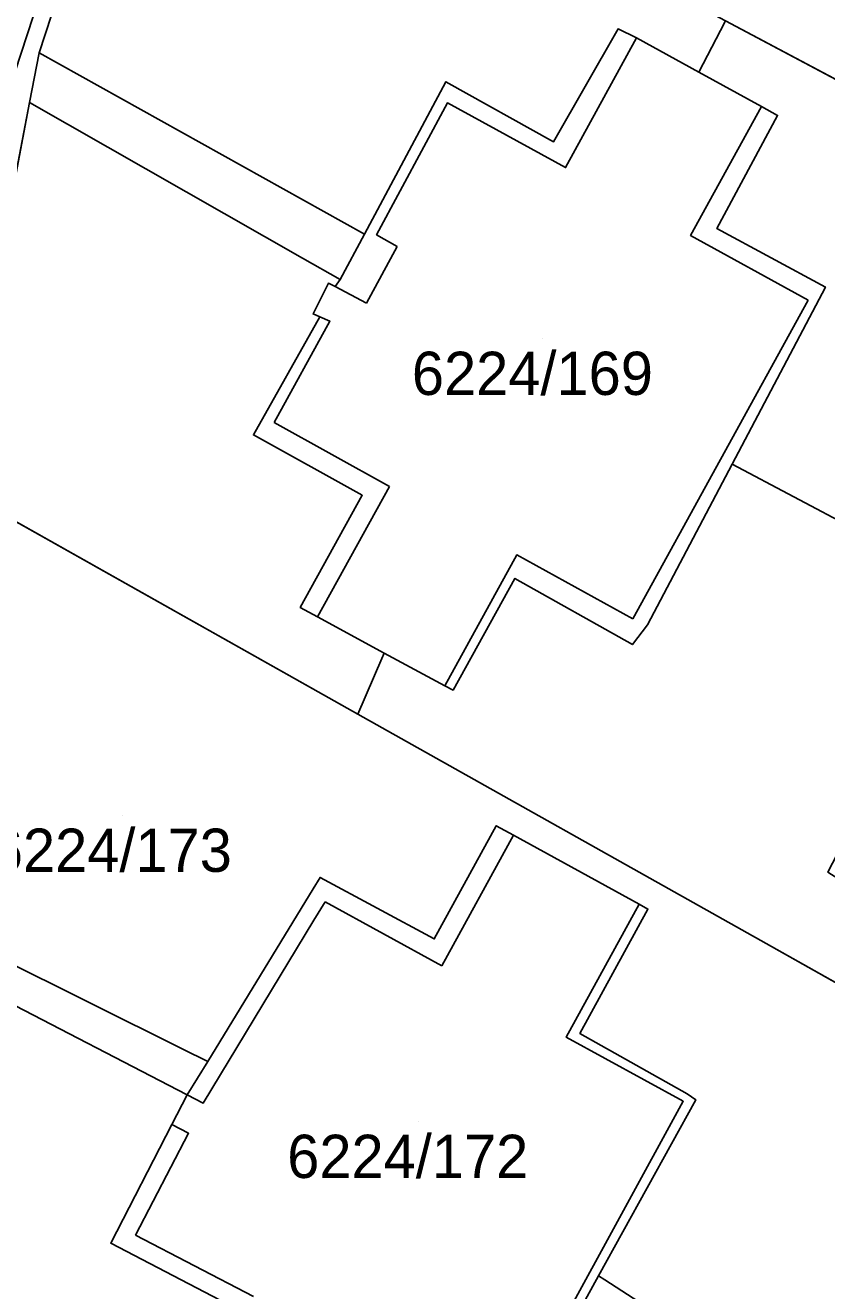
# Model space of a CAD drawing. Extents: x -266199 to -261993, y -1239047 to -1235108.
# Drawn here: x -263907.2 to -263870.1, y -1236465.2 to -1236406.7 of the extents above; entities that cross this region are included whole.
import ezdxf

# ---------------------------------------------------------------- set-up
doc = ezdxf.new("R2010")
doc.units = 0
for name, color, linetype in [('body_kn', 7, 'Continuous'), ('kladpar_druhypozemkov', 7, 'Continuous'), ('kladpar_hranice', 7, 'Continuous'), ('kladpar_parcelnecisla', 7, 'Continuous'), ('kladpar_plochy', 7, 'Continuous'), ('zappar_hrandruhpozemk', 7, 'Continuous')]:
    doc.layers.add(name, color=color, linetype=linetype)

msp = doc.modelspace()

# ---------------------------------------------------------------- linework, layer by layer
at = {"layer": 'body_kn'}
for p, q in [((-263879.78, -1236406.82), (-263879.78, -1236406.82)), ((-263875.04, -1236406.89), (-263875.04, -1236406.89)), ((-263878.93, -1236407.23), (-263878.93, -1236407.23)), ((-263878.93, -1236407.23), (-263878.93, -1236407.23)), ((-263906.58, -1236407.92), (-263906.58, -1236407.92)), ((-263906.58, -1236407.92), (-263906.58, -1236407.92)), ((-263887.75, -1236409.26), (-263887.75, -1236409.26)), ((-263887.75, -1236409.26), (-263887.75, -1236409.26)), ((-263876.04, -1236408.82), (-263876.04, -1236408.82)), ((-263876.04, -1236408.82), (-263876.04, -1236408.82)), ((-263907.02, -1236410.22), (-263907.02, -1236410.22)), ((-263907.02, -1236410.22), (-263907.02, -1236410.22)), ((-263887.68, -1236410.24), (-263887.68, -1236410.24)), ((-263873.15, -1236410.41), (-263873.15, -1236410.41)), ((-263873.15, -1236410.41), (-263873.15, -1236410.41)), ((-263872.4, -1236410.82), (-263872.4, -1236410.82)), ((-263882.77, -1236412.04), (-263882.77, -1236412.04)), ((-263882.21, -1236413.23), (-263882.21, -1236413.23)), ((-263891.52, -1236416.32), (-263891.52, -1236416.32)), ((-263890.96, -1236416.34), (-263890.96, -1236416.34)), ((-263876.43, -1236416.37), (-263876.43, -1236416.37)), ((-263875.22, -1236416.05), (-263875.22, -1236416.05)), ((-263890, -1236416.89), (-263890, -1236416.89)), ((-263894.38, -1236417.42), (-263894.38, -1236417.42)), ((-263893.19, -1236418.58), (-263893.19, -1236418.58)), ((-263892.88, -1236418.74), (-263892.88, -1236418.74)), ((-263892.64, -1236418.41), (-263892.64, -1236418.41)), ((-263870.19, -1236418.76), (-263870.19, -1236418.76)), ((-263891.43, -1236419.5), (-263891.43, -1236419.5)), ((-263870.99, -1236419.37), (-263870.99, -1236419.37)), ((-263893.9, -1236420), (-263893.9, -1236420)), ((-263893.58, -1236420.14), (-263893.58, -1236420.14)), ((-263893.12, -1236420.34), (-263893.12, -1236420.34)), ((-263895.7, -1236425.03), (-263895.7, -1236425.03)), ((-263896.66, -1236425.6), (-263896.66, -1236425.6)), ((-263874.5, -1236426.95), (-263874.5, -1236426.95)), ((-263874.5, -1236426.95), (-263874.5, -1236426.95)), ((-263890.36, -1236427.98), (-263890.36, -1236427.98)), ((-263891.62, -1236428.39), (-263891.62, -1236428.39)), ((-263884.47, -1236431.15), (-263884.47, -1236431.15)), ((-263884.56, -1236432.24), (-263884.56, -1236432.24)), ((-263894.49, -1236433.58), (-263894.49, -1236433.58)), ((-263893.7, -1236434.02), (-263893.7, -1236434.02)), ((-263893.7, -1236434.02), (-263893.7, -1236434.02)), ((-263879.1, -1236434.1), (-263879.1, -1236434.1)), ((-263878.42, -1236434.39), (-263878.42, -1236434.39)), ((-263890.61, -1236435.69), (-263890.61, -1236435.69)), ((-263890.61, -1236435.69), (-263890.61, -1236435.69)), ((-263879.12, -1236435.3), (-263879.12, -1236435.3)), ((-263890.72, -1236435.94), (-263890.72, -1236435.94)), ((-263887.8, -1236437.2), (-263887.8, -1236437.2)), ((-263887.42, -1236437.4), (-263887.42, -1236437.4)), ((-263891.83, -1236438.51), (-263891.83, -1236438.51)), ((-263885.42, -1236443.68), (-263885.42, -1236443.68)), ((-263884.63, -1236444.11), (-263884.63, -1236444.11)), ((-263893.57, -1236446.07), (-263893.57, -1236446.07)), ((-263893.89, -1236446.59), (-263893.89, -1236446.59)), ((-263893.34, -1236447.19), (-263893.34, -1236447.19)), ((-263878.81, -1236447.3), (-263878.81, -1236447.3)), ((-263878.81, -1236447.3), (-263878.81, -1236447.3)), ((-263878.4, -1236447.53), (-263878.4, -1236447.53)), ((-263893.86, -1236448.05), (-263893.86, -1236448.05)), ((-263888.29, -1236448.91), (-263888.29, -1236448.91)), ((-263872.93, -1236449.13), (-263872.93, -1236449.13)), ((-263887.94, -1236450.15), (-263887.94, -1236450.15)), ((-263881.55, -1236453.28), (-263881.55, -1236453.28)), ((-263882.18, -1236453.46), (-263882.18, -1236453.46)), ((-263899.92, -1236454.01), (-263899.92, -1236454.01)), ((-263898.77, -1236454.58), (-263898.77, -1236454.58)), ((-263899.72, -1236456.13), (-263899.72, -1236456.13)), ((-263899.72, -1236456.13), (-263899.72, -1236456.13)), ((-263876.59, -1236456.08), (-263876.59, -1236456.08)), ((-263898.99, -1236456.51), (-263898.99, -1236456.51)), ((-263876.77, -1236456.42), (-263876.77, -1236456.42)), ((-263876.18, -1236456.36), (-263876.18, -1236456.36)), ((-263900.43, -1236457.5), (-263900.43, -1236457.5)), ((-263899.66, -1236457.9), (-263899.66, -1236457.9)), ((-263902.11, -1236462.62), (-263902.11, -1236462.62)), ((-263903.26, -1236462.99), (-263903.26, -1236462.99)), ((-263880.69, -1236464.5), (-263880.69, -1236464.5)), ((-263880.69, -1236464.5), (-263880.69, -1236464.5)), ((-263880.4, -1236464.68), (-263880.4, -1236464.68))]:
    msp.add_line(p, q, dxfattribs=at)
at = {"layer": 'kladpar_druhypozemkov'}
for p, q in [((-263883.27, -1236421.15), (-263883.27, -1236421.15)), ((-263902.7, -1236443.21), (-263902.7, -1236443.21)), ((-263889, -1236457.37), (-263889, -1236457.37))]:
    msp.add_line(p, q, dxfattribs=at)
at = {"layer": 'kladpar_hranice'}
for points in [[(-263816.18, -1236226.75), (-263826.2, -1236245.42), (-263836.21, -1236264.06), (-263836.94, -1236265.42), (-263845.64, -1236281.4), (-263846.39, -1236282.72), (-263858.77, -1236304.48), (-263870.82, -1236325.69), (-263879.41, -1236340.94), (-263880.17, -1236342.36), (-263887.47, -1236357.31), (-263894.57, -1236375.82), (-263895.21, -1236377.24), (-263901.45, -1236392.27), (-263906.58, -1236407.92), (-263907.02, -1236410.22), (-263910.44, -1236428.05), (-263914.07, -1236446.98), (-263914.43, -1236448.51), (-263918.05, -1236465.54)], [(-263901.45, -1236392.27), (-263879.86, -1236403.75), (-263874.81, -1236406.44), (-263855.08, -1236416.93), (-263863.36, -1236432.88), (-263870.07, -1236445.83), (-263859.36, -1236452.61), (-263861.22, -1236455.71), (-263872.93, -1236449.13), (-263891.83, -1236438.51), (-263910.44, -1236428.05), (-263907.02, -1236410.22), (-263906.58, -1236407.92), (-263901.45, -1236392.27)], [(-263862.63, -1236392.58), (-263846.98, -1236400.49), (-263853.91, -1236414.56), (-263855.08, -1236416.93), (-263874.81, -1236406.44), (-263879.86, -1236403.75), (-263878.56, -1236401.19), (-263875.63, -1236402.71), (-263874.89, -1236403.1), (-263872.09, -1236397.73), (-263866.95, -1236400.41), (-263862.63, -1236392.58)], [(-263882.77, -1236412.04), (-263887.75, -1236409.26), (-263891.52, -1236416.32), (-263892.64, -1236418.41), (-263892.88, -1236418.74), (-263893.19, -1236418.58), (-263893.9, -1236420), (-263893.58, -1236420.14), (-263896.66, -1236425.6), (-263891.62, -1236428.39), (-263894.49, -1236433.58), (-263893.7, -1236434.02), (-263890.61, -1236435.69), (-263887.8, -1236437.2), (-263887.42, -1236437.4), (-263884.56, -1236432.24), (-263879.12, -1236435.3), (-263878.42, -1236434.39), (-263874.5, -1236426.95), (-263870.19, -1236418.76), (-263875.22, -1236416.05), (-263872.4, -1236410.82), (-263873.15, -1236410.41), (-263876.04, -1236408.82), (-263878.93, -1236407.23), (-263879.78, -1236406.82), (-263882.77, -1236412.04)], [(-263887.75, -1236409.26), (-263882.77, -1236412.04), (-263879.78, -1236406.82), (-263878.93, -1236407.23), (-263876.04, -1236408.82), (-263873.15, -1236410.41), (-263872.4, -1236410.82), (-263875.22, -1236416.05), (-263870.19, -1236418.76), (-263874.5, -1236426.95), (-263878.42, -1236434.39), (-263879.12, -1236435.3), (-263884.56, -1236432.24), (-263887.42, -1236437.4), (-263887.8, -1236437.2), (-263890.61, -1236435.69), (-263893.7, -1236434.02), (-263894.49, -1236433.58), (-263891.62, -1236428.39), (-263896.66, -1236425.6), (-263893.58, -1236420.14), (-263893.9, -1236420), (-263893.19, -1236418.58), (-263892.88, -1236418.74), (-263892.64, -1236418.41), (-263891.52, -1236416.32), (-263887.75, -1236409.26)], [(-263918.05, -1236465.54), (-263914.43, -1236448.51), (-263914.07, -1236446.98), (-263910.44, -1236428.05), (-263891.83, -1236438.51), (-263872.93, -1236449.13), (-263861.22, -1236455.71), (-263870.29, -1236471.2)], [(-263884.8, -1236471.97), (-263880.69, -1236464.5), (-263876.18, -1236456.36), (-263876.59, -1236456.08), (-263881.55, -1236453.28), (-263878.4, -1236447.53), (-263878.81, -1236447.3), (-263884.63, -1236444.11), (-263885.42, -1236443.68), (-263888.29, -1236448.91), (-263893.57, -1236446.07), (-263893.89, -1236446.59), (-263898.77, -1236454.58), (-263899.72, -1236456.13), (-263900.43, -1236457.5), (-263903.26, -1236462.99), (-263897.84, -1236465.8)], [(-263897.84, -1236465.8), (-263903.26, -1236462.99), (-263900.43, -1236457.5), (-263899.72, -1236456.13), (-263898.77, -1236454.58), (-263893.89, -1236446.59), (-263893.57, -1236446.07), (-263888.29, -1236448.91), (-263885.42, -1236443.68), (-263884.63, -1236444.11), (-263878.81, -1236447.3), (-263878.4, -1236447.53), (-263881.55, -1236453.28), (-263876.59, -1236456.08), (-263876.18, -1236456.36), (-263880.69, -1236464.5), (-263884.8, -1236471.97)]]:
    msp.add_lwpolyline(points, dxfattribs=at)
at = {"layer": 'kladpar_plochy'}
for p, q in [((-263906.58, -1236407.92), (-263901.45, -1236392.27)), ((-263874.81, -1236406.44), (-263855.08, -1236416.93)), ((-263879.78, -1236406.82), (-263882.77, -1236412.04)), ((-263878.93, -1236407.23), (-263879.78, -1236406.82)), ((-263876.04, -1236408.82), (-263878.93, -1236407.23)), ((-263907.02, -1236410.22), (-263906.58, -1236407.92)), ((-263887.75, -1236409.26), (-263891.52, -1236416.32)), ((-263882.77, -1236412.04), (-263887.75, -1236409.26)), ((-263873.15, -1236410.41), (-263876.04, -1236408.82)), ((-263910.44, -1236428.05), (-263907.02, -1236410.22)), ((-263872.4, -1236410.82), (-263873.15, -1236410.41)), ((-263875.22, -1236416.05), (-263872.4, -1236410.82)), ((-263891.52, -1236416.32), (-263892.64, -1236418.41)), ((-263870.19, -1236418.76), (-263875.22, -1236416.05)), ((-263893.19, -1236418.58), (-263893.9, -1236420)), ((-263892.88, -1236418.74), (-263893.19, -1236418.58)), ((-263892.64, -1236418.41), (-263892.88, -1236418.74)), ((-263874.5, -1236426.95), (-263870.19, -1236418.76)), ((-263893.58, -1236420.14), (-263896.66, -1236425.6)), ((-263893.9, -1236420), (-263893.58, -1236420.14)), ((-263896.66, -1236425.6), (-263891.62, -1236428.39)), ((-263878.42, -1236434.39), (-263874.5, -1236426.95)), ((-263891.83, -1236438.51), (-263910.44, -1236428.05)), ((-263891.62, -1236428.39), (-263894.49, -1236433.58)), ((-263887.42, -1236437.4), (-263884.56, -1236432.24)), ((-263884.56, -1236432.24), (-263879.12, -1236435.3)), ((-263894.49, -1236433.58), (-263893.7, -1236434.02)), ((-263893.7, -1236434.02), (-263890.61, -1236435.69)), ((-263879.12, -1236435.3), (-263878.42, -1236434.39)), ((-263890.61, -1236435.69), (-263887.8, -1236437.2)), ((-263887.8, -1236437.2), (-263887.42, -1236437.4)), ((-263872.93, -1236449.13), (-263891.83, -1236438.51)), ((-263861.22, -1236455.71), (-263872.93, -1236449.13))]:
    msp.add_line(p, q, dxfattribs=at)
for points in [[(-263816.18, -1236226.75), (-263826.2, -1236245.42), (-263836.21, -1236264.06), (-263836.94, -1236265.42), (-263845.64, -1236281.4), (-263846.39, -1236282.72), (-263858.77, -1236304.48), (-263870.82, -1236325.69), (-263879.41, -1236340.94), (-263880.17, -1236342.36), (-263887.47, -1236357.31), (-263894.57, -1236375.82), (-263895.21, -1236377.24), (-263901.45, -1236392.27), (-263906.58, -1236407.92), (-263907.02, -1236410.22), (-263910.44, -1236428.05), (-263914.07, -1236446.98), (-263914.43, -1236448.51), (-263918.05, -1236465.54)], [(-263918.05, -1236465.54), (-263914.43, -1236448.51), (-263914.07, -1236446.98), (-263910.44, -1236428.05), (-263891.83, -1236438.51), (-263872.93, -1236449.13), (-263861.22, -1236455.71), (-263870.29, -1236471.2)], [(-263884.8, -1236471.97), (-263880.69, -1236464.5), (-263876.18, -1236456.36), (-263876.59, -1236456.08), (-263881.55, -1236453.28), (-263878.4, -1236447.53), (-263878.81, -1236447.3), (-263884.63, -1236444.11), (-263885.42, -1236443.68), (-263888.29, -1236448.91), (-263893.57, -1236446.07), (-263893.89, -1236446.59), (-263898.77, -1236454.58), (-263899.72, -1236456.13), (-263900.43, -1236457.5), (-263903.26, -1236462.99), (-263897.84, -1236465.8)], [(-263897.84, -1236465.8), (-263903.26, -1236462.99), (-263900.43, -1236457.5), (-263899.72, -1236456.13), (-263898.77, -1236454.58), (-263893.89, -1236446.59), (-263893.57, -1236446.07), (-263888.29, -1236448.91), (-263885.42, -1236443.68), (-263884.63, -1236444.11), (-263878.81, -1236447.3), (-263878.4, -1236447.53), (-263881.55, -1236453.28), (-263876.59, -1236456.08), (-263876.18, -1236456.36), (-263880.69, -1236464.5), (-263884.8, -1236471.97)]]:
    msp.add_lwpolyline(points, dxfattribs=at)
for points in [[(-263862.63, -1236392.58), (-263846.98, -1236400.49), (-263853.91, -1236414.56), (-263855.08, -1236416.93), (-263874.81, -1236406.44), (-263879.86, -1236403.75), (-263878.56, -1236401.19), (-263875.63, -1236402.71), (-263874.89, -1236403.1), (-263872.09, -1236397.73), (-263866.95, -1236400.41)], [(-263887.75, -1236409.26), (-263882.77, -1236412.04), (-263879.78, -1236406.82), (-263878.93, -1236407.23), (-263876.04, -1236408.82), (-263873.15, -1236410.41), (-263872.4, -1236410.82), (-263875.22, -1236416.05), (-263870.19, -1236418.76), (-263874.5, -1236426.95), (-263878.42, -1236434.39), (-263879.12, -1236435.3), (-263884.56, -1236432.24), (-263887.42, -1236437.4), (-263887.8, -1236437.2), (-263890.61, -1236435.69), (-263893.7, -1236434.02), (-263894.49, -1236433.58), (-263891.62, -1236428.39), (-263896.66, -1236425.6), (-263893.58, -1236420.14), (-263893.9, -1236420), (-263893.19, -1236418.58), (-263892.88, -1236418.74), (-263892.64, -1236418.41), (-263891.52, -1236416.32)]]:
    msp.add_lwpolyline(points, close=True, dxfattribs=at)
at = {"layer": 'zappar_hrandruhpozemk'}
for p, q in [((-263902.16, -1236391.8), (-263907.98, -1236409.68)), ((-263875.04, -1236406.89), (-263874.81, -1236406.44)), ((-263876.04, -1236408.82), (-263875.04, -1236406.89)), ((-263906.58, -1236407.92), (-263891.52, -1236416.32)), ((-263907.02, -1236410.22), (-263894.38, -1236417.42)), ((-263890, -1236416.89), (-263891.43, -1236419.5)), ((-263894.38, -1236417.42), (-263892.64, -1236418.41)), ((-263891.43, -1236419.5), (-263892.88, -1236418.74)), ((-263870.99, -1236419.37), (-263879.1, -1236434.1)), ((-263890.36, -1236427.98), (-263895.7, -1236425.03)), ((-263874.5, -1236426.95), (-263863.36, -1236432.88)), ((-263893.7, -1236434.02), (-263890.36, -1236427.98)), ((-263890.61, -1236435.69), (-263890.72, -1236435.94)), ((-263890.72, -1236435.94), (-263891.83, -1236438.51)), ((-263887.94, -1236450.15), (-263884.63, -1236444.11)), ((-263914.07, -1236446.98), (-263899.92, -1236454.01)), ((-263893.34, -1236447.19), (-263887.94, -1236450.15)), ((-263899.72, -1236456.13), (-263914.43, -1236448.51)), ((-263899.92, -1236454.01), (-263898.77, -1236454.58)), ((-263896.65, -1236465.45), (-263902.11, -1236462.62)), ((-263880.69, -1236464.5), (-263880.4, -1236464.68)), ((-263880.4, -1236464.68), (-263870.29, -1236471.2))]:
    msp.add_line(p, q, dxfattribs=at)
for points in [[(-263878.93, -1236407.23), (-263882.21, -1236413.23), (-263887.68, -1236410.24), (-263890.96, -1236416.34), (-263890, -1236416.89)], [(-263873.15, -1236410.41), (-263876.43, -1236416.37), (-263870.99, -1236419.37)], [(-263895.7, -1236425.03), (-263893.12, -1236420.34), (-263893.58, -1236420.14)], [(-263879.1, -1236434.1), (-263884.47, -1236431.15), (-263887.8, -1236437.2)], [(-263899.72, -1236456.13), (-263898.99, -1236456.51), (-263893.86, -1236448.05), (-263893.34, -1236447.19)], [(-263878.81, -1236447.3), (-263882.18, -1236453.46), (-263876.77, -1236456.42), (-263885.15, -1236471.76), (-263890.67, -1236468.87)], [(-263902.11, -1236462.62), (-263899.66, -1236457.9), (-263900.43, -1236457.5)]]:
    msp.add_lwpolyline(points, dxfattribs=at)

# ---------------------------------------------------------------- texts
at = {"layer": 'kladpar_parcelnecisla'}
for s, p in [('6224/169', (-263889.326, -1236423.75)), ('6224/173', (-263908.811, -1236445.81)), ('6224/172', (-263895.095, -1236459.97))]:
    msp.add_text(s, height=2, dxfattribs=at).set_placement(p)

doc.saveas('drawing.dxf')
